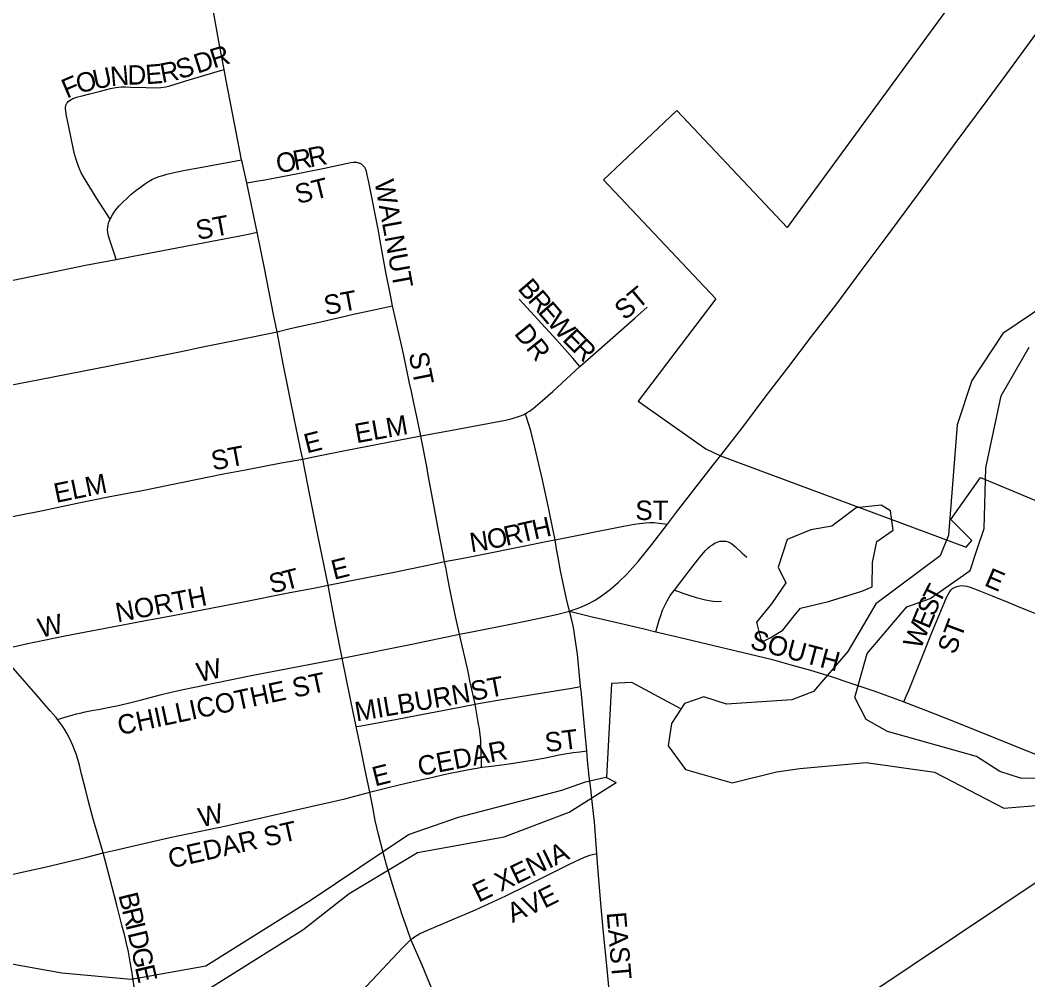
# Model space of a CAD drawing. Extents: x 1410790 to 1770854, y 448063 to 770588.
# Drawn here: x 1599948 to 1602546, y 636862 to 639335 of the extents above; entities that cross this region are included whole.
import ezdxf

# ---------------------------------------------------------------- set-up
doc = ezdxf.new("R2010")
doc.units = 0
for name, color, linetype in [('GM_X_City_Street', 7, 'Continuous'), ('GM_X_City_Street_Text', 7, 'Continuous'), ('GM_X_Corporation', 7, 'Continuous'), ('GM_X_Minor_Lake', 7, 'Continuous'), ('GM_X_Minor_River', 7, 'Continuous'), ('GM_X_State_Route', 7, 'Continuous'), ('GM_X_US_Route', 7, 'Continuous')]:
    doc.layers.add(name, color=color, linetype=linetype)

msp = doc.modelspace()

# ---------------------------------------------------------------- linework, layer by layer
at = {"layer": 'GM_X_City_Street'}
for points in [[(1600347.5, 639169.3), (1600375.7, 639178), (1600447.8, 639199.6), (1600474.4, 639207.7)], [(1600180.1, 638822.1), (1600163.1, 638848.5), (1600144.3, 638877.6), (1600111.5, 638930.7), (1600105.8, 638940.9), (1600101.1, 638951.2), (1600096.7, 638962.2), (1600092.4, 638975.2), (1600088.5, 638989.1), (1600084.6, 639005.6), (1600073.3, 639059.4), (1600067.2, 639092.4), (1600065.8, 639101.5), (1600065.3, 639106), (1600065.3, 639109.5), (1600065.8, 639113.6), (1600066.6, 639117.1), (1600068.2, 639120.4), (1600069.9, 639122.8), (1600072.3, 639124.9), (1600075.5, 639127.5), (1600080.1, 639130.4), (1600084, 639132.3), (1600089.1, 639134.4), (1600096.5, 639136.9), (1600104.8, 639139), (1600127.7, 639144.7), (1600155.5, 639151.6), (1600181.5, 639158.1), (1600195, 639160.7), (1600208.9, 639162.5), (1600221, 639162.5), (1600233.2, 639162), (1600272.7, 639160.7), (1600294, 639160.3), (1600310.9, 639161.2), (1600323.5, 639162.9), (1600334.3, 639165.5), (1600347.5, 639169.3)], [(1600180.1, 638822.1), (1600186.5, 638833.3), (1600194.3, 638844.6), (1600203.4, 638855.9), (1600213.4, 638866.3), (1600222.9, 638875.4), (1600233.4, 638885), (1600246.8, 638895.8), (1600258.1, 638904.5), (1600268.5, 638911.9), (1600279.4, 638918.8), (1600289.8, 638924.5), (1600298, 638928.4), (1600305.9, 638931.4), (1600315.9, 638934.7), (1600326.7, 638937.9), (1600337.1, 638940.5), (1600352.7, 638944), (1600373.4, 638948), (1600411.9, 638955.1), (1600491.6, 638969.6), (1600519.2, 638974.6)], [(1600532.5, 638915.1), (1600557.8, 638919.5), (1600579.2, 638923.3), (1600663.8, 638939.5), (1600732.8, 638953.5), (1600752.1, 638957.5), (1600800.6, 638967.8), (1600806.6, 638968.4), (1600812.3, 638968.6), (1600815.6, 638968.4), (1600823.4, 638966.4)], [(1600908.2, 638598.3), (1600901.7, 638629.8), (1600891.1, 638684.9), (1600876.5, 638765.5), (1600871.8, 638791.3), (1600847.4, 638916.9), (1600843.1, 638936), (1600840.7, 638944.6), (1600838.9, 638950.1), (1600836.4, 638954.6), (1600832.8, 638959.1), (1600827.9, 638963.5), (1600823.4, 638966.4)], [(1600195.6, 638718), (1600192.1, 638728.7), (1600180.4, 638764.7), (1600175.5, 638781.5), (1600174.4, 638788.2), (1600173.8, 638794.4), (1600173.9, 638801.2), (1600174.7, 638807.3), (1600176.5, 638814.2), (1600180.1, 638822.1)], [(1600195.6, 638718), (1600266.5, 638731.3), (1600528, 638781.2), (1600559.2, 638787.9)], [(1599155, 638509.3), (1599178.3, 638514.1), (1599191, 638516.8), (1599222.7, 638523.3), (1599278, 638535.3), (1599326.1, 638545.6), (1599390.4, 638558), (1599440.4, 638567.6), (1599488.9, 638576.7), (1599533.2, 638584), (1599567.2, 638590.5), (1599583.3, 638593.3), (1599657.7, 638608.7), (1599719.1, 638622.1), (1599756, 638630.2), (1599791.4, 638638.8), (1599844.9, 638648.8), (1599925.8, 638664), (1599979.9, 638675.2), (1600034.2, 638686), (1600116.6, 638703.1), (1600195.6, 638718)], [(1601391, 638442), (1601372.5, 638463.7), (1601331.3, 638509.6), (1601234.5, 638615.8)], [(1600610.5, 638531.7), (1600644.6, 638539.8), (1600679.3, 638548), (1600715.8, 638555.8), (1600786.4, 638571.9), (1600807.3, 638576.7), (1600876, 638591.4), (1600908.2, 638598.3)], [(1600980.8, 638263.1), (1600969.5, 638317.1), (1600962.1, 638352), (1600956.8, 638377.3), (1600952, 638399.4), (1600936.8, 638474.7), (1600908.2, 638598.3)], [(1601391, 638442), (1601418.1, 638465.9), (1601533.6, 638567.5), (1601564.3, 638594.9)], [(1599373.2, 638284.8), (1599388.8, 638287.9), (1599517.5, 638313.6), (1599603.1, 638330.6), (1599649.8, 638340.2), (1599711.8, 638352.7), (1599730.1, 638356.2), (1599837.4, 638377.4), (1599998, 638408.7), (1599998.4, 638408.7), (1600182.6, 638444.7), (1600281.4, 638464.6), (1600350.3, 638478), (1600379.7, 638484.1), (1600410.2, 638490.8), (1600539.3, 638517), (1600610.5, 638531.7)], [(1601251, 638321), (1601255.1, 638323.5), (1601261.1, 638327.2), (1601270.5, 638333.9), (1601276.6, 638339.3), (1601288.5, 638349.1), (1601321, 638378.1), (1601391, 638442)], [(1600980.8, 638263.1), (1601061.5, 638278.4), (1601131, 638291.2), (1601199.2, 638304.2), (1601216.2, 638308.4), (1601235, 638313.9), (1601247.1, 638318.7), (1601251, 638321)], [(1601327.1, 637995.6), (1601322.6, 638019.5), (1601310.3, 638078.7), (1601294.7, 638150.3), (1601274.9, 638234.1), (1601264.2, 638276.2), (1601253, 638314.3), (1601251, 638321)], [(1600676.6, 638203.3), (1600704.2, 638209), (1600785.8, 638225.9), (1600980.8, 638263.1)], [(1601042.5, 637939.2), (1601027.9, 638014.9), (1601012.2, 638098.4), (1601006, 638130.2), (1601000.1, 638161.9), (1600996.3, 638184.3), (1600982.7, 638253.7), (1600980.8, 638263.1)], [(1599641.1, 637989.7), (1599664.7, 637999), (1599677.7, 638003.8), (1599688.7, 638007.5), (1599699.5, 638010.2), (1599720, 638014.6), (1599743.7, 638019.2), (1599875.2, 638045.4), (1600006.8, 638071.2), (1600095.6, 638089.6), (1600175.1, 638106.2), (1600263.1, 638122.7), (1600472.2, 638165.4), (1600529, 638176), (1600621.2, 638193.5), (1600676.6, 638203.3)], [(1601327.1, 637995.6), (1601387.8, 638007.4), (1601442.6, 638018.8), (1601469.3, 638024.2), (1601503.5, 638030.6), (1601532.1, 638035.5), (1601545, 638037.5), (1601560.5, 638039.1), (1601571.2, 638039.9), (1601582.3, 638040.2), (1601595.1, 638038.7), (1601616.8, 638036)], [(1601042.5, 637939.2), (1601085.8, 637947.7), (1601146.6, 637959.3), (1601317.1, 637993.7), (1601327.1, 637995.6)], [(1601364.5, 637811.6), (1601355.7, 637846.7), (1601347, 637887.6), (1601341.3, 637915.6), (1601335, 637950.2), (1601331.1, 637972.5), (1601327.1, 637995.6)], [(1601634.7, 637865.8), (1601669.9, 637911.7), (1601699.9, 637950.9), (1601715.1, 637968.2), (1601721.3, 637974.1), (1601727.3, 637979.2), (1601732.7, 637982.9), (1601738.3, 637986.5), (1601742.8, 637988.8), (1601747.3, 637990.4), (1601752, 637991.7), (1601756.9, 637992.4), (1601763.5, 637992.4), (1601767.6, 637991.7), (1601773, 637990.2), (1601778.1, 637988), (1601781.7, 637985.6), (1601792, 637977.5), (1601809.7, 637961), (1601821, 637950.8)], [(1600741.9, 637878.6), (1600810.6, 637892.4), (1600877.1, 637905.4), (1600912.5, 637912.2), (1600999.1, 637930.2), (1601031.1, 637937), (1601042.5, 637939.2)], [(1601080.8, 637752.2), (1601071.1, 637794.5), (1601060.8, 637843.6), (1601054.5, 637877.5), (1601049, 637905.4), (1601046.1, 637920.3), (1601042.5, 637939.2)], [(1599890.6, 637711.1), (1599919.2, 637717.5), (1599964, 637727.5), (1600063.8, 637747.8), (1600267.1, 637786.9), (1600341.4, 637800.7), (1600519.9, 637835), (1600639.2, 637858.5), (1600708.3, 637872.1), (1600741.9, 637878.6)], [(1602366.2, 637876.2), (1602375.1, 637877.7), (1602388.6, 637876.3), (1602397.5, 637873.8), (1602415.4, 637866.6), (1602453.8, 637851.4), (1602494.4, 637834.6), (1602526.6, 637821.2), (1602597.8, 637792.5), (1602706.2, 637748.5), (1602891.1, 637675.9), (1602930.9, 637661.1), (1603006.7, 637630.3), (1603022, 637623.8), (1603036.3, 637616.6), (1603045.8, 637611.6), (1603053.5, 637605.3), (1603060, 637598.3), (1603066.5, 637590.4)], [(1601587, 637758.5), (1601592.1, 637776.5), (1601595.5, 637788.1), (1601599.3, 637800.7), (1601604.3, 637813.8), (1601609.8, 637826.4), (1601615.7, 637838.6), (1601623.9, 637851.7), (1601633.7, 637864.6), (1601634.7, 637865.8)], [(1601634.7, 637865.8), (1601645.6, 637862.2), (1601656.8, 637858.4), (1601674.6, 637852.1), (1601690.4, 637847.1), (1601704.5, 637843.2), (1601714.6, 637840.7), (1601724.7, 637839), (1601734.8, 637837.3), (1601746.5, 637836.5), (1601756.1, 637837.3)], [(1602225.7, 637578.4), (1602232.1, 637592.6), (1602237.9, 637605.5), (1602264, 637669.5), (1602299.2, 637758.3), (1602326.2, 637821.8), (1602336.5, 637846.5), (1602345, 637862.3), (1602348.4, 637866.3), (1602351.9, 637869.7), (1602358.3, 637873.7), (1602366.2, 637876.2)], [(1601393, 637617.4), (1601384.6, 637700.9), (1601378.4, 637746.3), (1601376.5, 637758.8), (1601373.5, 637773.8), (1601370.5, 637788), (1601365.4, 637808.1), (1601364.5, 637811.6)], [(1601364.5, 637811.6), (1601423, 637797), (1601449.2, 637790.6), (1601505.3, 637777.7), (1601556.4, 637765.7), (1601587, 637758.5)], [(1601120.9, 637571.8), (1601108.6, 637628.8), (1601102.1, 637659.5), (1601080.8, 637752.2)], [(1601587, 637758.5), (1601645.9, 637744.7), (1601884.2, 637687.6), (1601938.2, 637672.8), (1601985.7, 637659.9), (1602039.1, 637643.6), (1602086.6, 637627.2), (1602148.5, 637605.9), (1602224.7, 637578.7), (1602225.7, 637578.4)], [(1600044.3, 637532.7), (1600040.7, 637537.5), (1600025.5, 637554.5), (1600009.5, 637573.3), (1599989.3, 637596.6), (1599947.3, 637645.1), (1599902.8, 637696.8), (1599890.6, 637711.1)], [(1600044.3, 637532.7), (1600055.4, 637536), (1600069.5, 637540.2), (1600082.2, 637543.9), (1600093.6, 637546.9), (1600102.9, 637549.2), (1600116.1, 637552.1), (1600137, 637556.1), (1600149.8, 637558.6), (1600162.5, 637561.2), (1600200.8, 637568.4), (1600226.6, 637574.3), (1600258, 637582.6), (1600286.9, 637590), (1600309.4, 637595.7), (1600337.6, 637602.5), (1600368.1, 637609.6), (1600393.5, 637615), (1600485.3, 637633.9), (1600539.4, 637644.6), (1600678.6, 637672), (1600778.1, 637690.8)], [(1601120.9, 637571.8), (1601138.8, 637575.2), (1601189.9, 637584.3), (1601231.8, 637591.2), (1601354.4, 637610.5), (1601370.6, 637613.4), (1601393, 637617.4)], [(1601408.7, 637451.3), (1601404.5, 637496.3), (1601394.1, 637606.8), (1601393, 637617.4)], [(1600814.7, 637514.3), (1600827.4, 637516.3), (1600915.6, 637532.6), (1600950.8, 637539.7), (1601054.9, 637559.4), (1601120.9, 637571.8)], [(1601137.6, 637409.2), (1601137.2, 637424.1), (1601136.8, 637438.7), (1601136.8, 637453.8), (1601135.8, 637469.9), (1601135.5, 637479.4), (1601133.9, 637494.2), (1601132, 637508.5), (1601130, 637520), (1601127.5, 637535.9), (1601120.9, 637571.8)], [(1602225.7, 637578.4), (1602281.6, 637556.5), (1602353.8, 637527.8), (1602509.8, 637465.4), (1602637.6, 637413.5), (1602660.7, 637405), (1602686.8, 637395.1), (1602711.2, 637386.7), (1602721.6, 637384.7), (1602729.5, 637383.3), (1602738.9, 637383.3)], [(1600162.6, 637188.5), (1600135.7, 637279.1), (1600123.8, 637324.8), (1600116.6, 637353.2), (1600106.5, 637391.9), (1600101.1, 637414.6), (1600093.3, 637441.5), (1600084.1, 637465.6), (1600076.2, 637482.9), (1600068.4, 637497.1), (1600062.4, 637507.3), (1600055.6, 637517.9), (1600044.3, 637532.7)], [(1601137.6, 637409.2), (1601139.4, 637409.4), (1601154.3, 637411.5), (1601169.7, 637413.4), (1601208.8, 637418.6), (1601268.1, 637427.9), (1601297.9, 637433.1), (1601318.2, 637437.1), (1601337.9, 637441.5), (1601357.3, 637445), (1601374.4, 637447.6), (1601391.1, 637449.4), (1601408.7, 637451.3)], [(1601434.7, 637187.5), (1601428.4, 637269), (1601426.4, 637290.2), (1601422.9, 637321.2), (1601419.1, 637353.4), (1601415.3, 637385.8), (1601410.9, 637428), (1601408.7, 637451.3)], [(1600849.8, 637345), (1600852.5, 637345.7), (1600900.3, 637357.8), (1600943, 637368.5), (1600973.3, 637375.5), (1601011.7, 637384.1), (1601040.5, 637390.6), (1601056.4, 637394), (1601114, 637405.3), (1601126.6, 637407.3), (1601137.6, 637409.2)], [(1600162.6, 637188.5), (1600193, 637196.1), (1600278.1, 637215.8), (1600334.3, 637228.3), (1600483.7, 637259.5), (1600505.3, 637264.3), (1600532.6, 637270.4), (1600626.2, 637292.1), (1600697.7, 637308.1), (1600747.2, 637319.2), (1600784.9, 637328.2), (1600849.8, 637345)], [(1599750.1, 637090.7), (1599773.7, 637097.2), (1599797.5, 637103.5), (1599827.1, 637110.3), (1599883.9, 637123.4), (1599957, 637139.9), (1600011.7, 637152.3), (1600120, 637177.7), (1600162.6, 637188.5)], [(1600243.6, 636832.4), (1600236.9, 636879.1), (1600232.2, 636908.2), (1600227.3, 636933.9), (1600222.5, 636955.6), (1600217, 636978.4), (1600210.6, 637002.2), (1600197.5, 637053.8), (1600179.7, 637123.3), (1600162.6, 637188.5)], [(1600955.3, 636965.8), (1600967, 636974.3), (1600977.6, 636980.4), (1600990.3, 636986.2), (1601061.3, 637015.8), (1601122.4, 637042.1), (1601200.4, 637078.2), (1601258.1, 637106.7), (1601340.5, 637147.4), (1601365.7, 637160.6), (1601402.8, 637177.6), (1601409.5, 637180.4), (1601416.7, 637182.8), (1601424, 637184.9), (1601434.7, 637187.5)], [(1601469.7, 636794.5), (1601464, 636862.7), (1601460.6, 636898.2), (1601452.2, 636982.9), (1601445.3, 637057.9), (1601437.4, 637151.6), (1601434.7, 637187.5)]]:
    msp.add_lwpolyline(points, dxfattribs=at)
at = {"layer": 'GM_X_Corporation'}
for points in [[(1602505.6, 639593.4), (1601925.5, 638800.7), (1601641.1, 639101.7), (1601452.2, 638923.1), (1601741.2, 638616.5), (1601541.3, 638352.5), (1601715.7, 638229.6), (1601753.8, 638212.3), (1602387.2, 637976.8), (1602401.6, 637993.5), (1602346.9, 638048), (1602423.7, 638156), (1603340.8, 637773.5)], [(1603273.2, 637585.1), (1602133.1, 636822.1), (1601951, 636700.2), (1601965.1, 636563.6), (1601970.3, 636537.6), (1602034, 636441.7), (1601994.5, 636415.5), (1602007.7, 636386.5), (1602115.1, 636458.2), (1602212.5, 636299.3), (1602435.5, 636314.4), (1602469, 636061.4), (1602085.8, 635984), (1602149.8, 635504.7), (1601863, 635485.5), (1601984.4, 635347.1), (1602036.4, 635286.5), (1602298.3, 635513.9), (1603272.2, 635583.5)]]:
    msp.add_lwpolyline(points, dxfattribs=at)
at = {"layer": 'GM_X_Minor_Lake'}
for points in [[(1602031.5, 637836.4), (1602118.1, 637863.1), (1602144.3, 637874.7), (1602145.3, 637936.8), (1602156.2, 637990.8), (1602198.8, 638020.2), (1602191.6, 638070.4), (1602167.8, 638084.8), (1602103.5, 638077.8), (1602040.6, 638030.7), (1601986.3, 638021.6), (1601925.8, 637996.5), (1601902.6, 637924.7), (1601922, 637884.3), (1601885.1, 637830.8), (1601846.2, 637783.3), (1601857.5, 637739)], [(1601857.5, 637739), (1601864.7, 637734.7), (1601881.6, 637742.8), (1601913.8, 637762.5), (1601943.1, 637799.9), (1601959.9, 637819.7), (1602031.5, 637836.4)]]:
    msp.add_lwpolyline(points, dxfattribs=at)
at = {"layer": 'GM_X_Minor_River'}
for points in [[(1602595, 638603.2), (1602481.5, 638526.8), (1602401.4, 638405.8), (1602363.5, 638292.1), (1602340.9, 638007.8), (1602320, 637954.1), (1602153.6, 637830.4), (1602081.5, 637707.3), (1601993.6, 637604.5), (1601937.2, 637583.3), (1601768.7, 637572), (1601710.8, 637591), (1601660.4, 637573.8), (1601627.5, 637522.2), (1601618.6, 637464.2), (1601663.7, 637403.3), (1601783.4, 637369.3), (1601898.1, 637397.5), (1601958.4, 637406.6), (1602129, 637421.9), (1602305, 637397), (1602483.8, 637303.9), (1602588.2, 637312.3)], [(1602641.4, 637379.6), (1602527.2, 637381.4), (1602473.3, 637398.3), (1602413.8, 637437.4), (1602184.4, 637501.2), (1602128.8, 637532.2), (1602099.6, 637588.8), (1602131.5, 637702.5), (1602233.7, 637823.1), (1602294.1, 637844.2), (1602397.5, 637916.7), (1602414.4, 637968.6), (1602433.3, 638024.4), (1602437.9, 638180.7), (1602476.9, 638366.5), (1602549.1, 638491.6)], [(1601651.5, 637559.7), (1601525, 637628.1), (1601472.9, 637624.9), (1601459.9, 637382.9)], [(1599632.5, 636852.8), (1599691.3, 636893.9), (1599820, 636921.9), (1600055.9, 636880), (1600234, 636863.1), (1600426.9, 636898.1), (1600698.3, 637068.1), (1600949.5, 637236.4), (1601078.5, 637280.4), (1601344.7, 637350.2), (1601405.7, 637371.7), (1601457.7, 637384.1), (1601484.8, 637370.1)], [(1600440.1, 636841.7), (1600677, 636990.2), (1600796.7, 637084.5), (1600972.8, 637189.9), (1601195.9, 637230.4), (1601363.3, 637293.9), (1601484.8, 637370.1)]]:
    msp.add_lwpolyline(points, dxfattribs=at)
at = {"layer": 'GM_X_State_Route'}
for points in [[(1600474.4, 639207.7), (1600460.8, 639279.3), (1600447.3, 639352), (1600435.8, 639413.7), (1600432.2, 639432.7), (1600424.8, 639471.6), (1600407.2, 639561.4), (1600405, 639572.7)], [(1600778.1, 637690.8), (1600761.4, 637776.9), (1600749.5, 637841.2), (1600741.9, 637878.6), (1600715.5, 638007.8), (1600695.3, 638110.9), (1600676.6, 638203.3), (1600671.8, 638225.3), (1600664, 638263.6), (1600655.3, 638304.8), (1600626.6, 638448.7), (1600610.5, 638531.7), (1600601.2, 638576.2), (1600577.7, 638695.6), (1600559.2, 638787.9), (1600532.5, 638915.1), (1600521, 638965.4), (1600519.2, 638974.6), (1600500.7, 639068.3), (1600479.7, 639179.5), (1600474.4, 639207.7)], [(1601280.9, 636247.5), (1601270.8, 636264.7), (1601259.9, 636284.7), (1601256.4, 636291.2), (1601254.7, 636294.4), (1601241.6, 636320.2), (1601223.8, 636355.6), (1601174.8, 636463), (1601120.7, 636586.2), (1601061.6, 636720.4), (1601012.4, 636832), (1600984.3, 636899.7), (1600955.3, 636965.8)]]:
    msp.add_lwpolyline(points, dxfattribs=at)
at = {"layer": 'GM_X_US_Route'}
for points in [[(1601753.8, 638212.3), (1601813.9, 638289.4), (1601868.9, 638362.9), (1601927, 638438.3), (1601988.5, 638519.4), (1602050.5, 638599.9), (1602118.7, 638692.3), (1602177.9, 638771), (1602263.7, 638887.1), (1602358.6, 639016.8), (1602441.2, 639127.2), (1602501.1, 639209.4), (1602582.5, 639320.7)], [(1601559.2, 637962), (1601576.2, 637983.1), (1601616.8, 638036), (1601640.2, 638066.6), (1601733.1, 638185.9), (1601753.8, 638212.3)], [(1600778.1, 637690.8), (1600957.5, 637726.2), (1601080.8, 637752.2), (1601121.2, 637760.4), (1601208.2, 637777.6), (1601258.3, 637787.3), (1601299.2, 637796), (1601330.6, 637803.2), (1601364.5, 637811.6), (1601371, 637813.8), (1601384, 637818.3), (1601395.5, 637822.9), (1601412.6, 637830.6), (1601428.4, 637839.5), (1601440.8, 637847), (1601453.2, 637855.8), (1601470.2, 637868.7), (1601490, 637885.3), (1601513.1, 637908.2), (1601541.3, 637939.8), (1601559.2, 637962)], [(1600955.3, 636965.8), (1600945.5, 636993.4), (1600933.7, 637026.2), (1600912.3, 637093.1), (1600892.7, 637158), (1600883.1, 637193), (1600871.7, 637236.1), (1600863.5, 637272.4), (1600857.1, 637306.6), (1600849.8, 637345), (1600836.8, 637406.4), (1600826.4, 637458), (1600814.7, 637514.3), (1600800.8, 637580.3), (1600778.1, 637690.8)], [(1600548.8, 636540.9), (1600558.5, 636551), (1600588, 636581.5), (1600663.5, 636659.4), (1600856.5, 636861.4), (1600932.9, 636943), (1600955.3, 636965.8)]]:
    msp.add_lwpolyline(points, dxfattribs=at)

# ---------------------------------------------------------------- texts
at = {"layer": 'GM_X_City_Street_Text'}
for s, rotation, p in [('D', 17.5848, (1600405.3, 639196.6)), ('R', 17.5902, (1600447.2, 639209.9)), ('R', 10.7112, (1600313.8, 639172.8)), ('S', 17.7899, (1600359.2, 639181.8)), ('O', 13.9726, (1600098.8, 639145.1)), ('U', 11.91, (1600141.1, 639155.6)), ('N', 5.0559, (1600182.6, 639164.4)), ('D', 0.9399, (1600225.4, 639168.3)), ('E', 4.694, (1600273, 639169.1)), ('F', 22.8973, (1600068.4, 639132)), ('O', 10.5727, (1600612.8, 638939.6)), ('R', 10.5765, (1600656.1, 638947.7)), ('R', 11.0235, (1600695.4, 638955)), ('ST', 14.0266, (1600663.9, 638860.4)), ('WALNUT', 280.3902, (1600861.4, 638918.7)), ('ST', 10.6147, (1600406, 638768)), ('B', 310.8067, (1601228.8, 638641.7)), ('ST', 10.6031, (1600736.1, 638574.4)), ('R', 310.7883, (1601254.7, 638611.7)), ('ST', 39.8001, (1601506.5, 638559.5)), ('E', 310.8106, (1601280.6, 638581.7)), ('W', 311.4637, (1601304, 638554.6)), ('DR', 308.6634, (1601219.8, 638526.7)), ('E', 314.4191, (1601343.8, 638509.7)), ('R', 314.9888, (1601368.8, 638484.2)), ('ST', 281.3155, (1600949.4, 638474.6)), ('ELM', 10.1268, (1600815.3, 638244.4)), ('E', 14.0298, (1600687, 638217.9)), ('ST', 10.6147, (1600445.6, 638174)), ('ELM', 11.5907, (1600040.8, 638090.4)), ('ST', 0, (1601534.1, 638046.5)), ('R', 12.6768, (1601201, 637979.7)), ('T', 12.6711, (1601239.6, 637988.4)), ('H', 12.6852, (1601274, 637996.2)), ('N', 8.909, (1601111, 637962.9)), ('O', 12.221, (1601157.5, 637970.3)), ('E', 14.0555, (1600757.4, 637892.3)), ('S', 11.8887, (1600595.2, 637857.2)), ('T', 14.4558, (1600632.1, 637865)), ('E', 336.7863, (1602431, 637878.6)), ('T', 62.6284, (1602317.7, 637827.3)), ('NORTH', 10.9211, (1600199.3, 637782.4)), ('S', 67.3373, (1602304.6, 637795.8)), ('W', 13.0032, (1600000.8, 637742.7)), ('E', 67.3319, (1602291, 637763.4)), ('W', 67.318, (1602269, 637710.6)), ('ST', 69.4499, (1602358.2, 637697.8)), ('SOUTH', 345.0677, (1601827.3, 637716.1)), ('W', 12.9872, (1600410, 637628.3)), ('CHILLICOTHE ST', 12.094, (1600205, 637491.7)), ('ST', 10.6262, (1601114.1, 637580)), ('MILBURN', 9.7513, (1600815.4, 637527.2)), ('ST', 7.1184, (1601303.8, 637448)), ('CEDAR', 10.9192, (1600978.1, 637386.4)), ('E', 14.0298, (1600863, 637359.9)), ('W', 13.0032, (1600414.4, 637254.3)), ('CEDAR ST', 12.806, (1600335.9, 637148.3)), ('E XENIA', 25.6409, (1601129.9, 637060.2)), ('E', 26.1112, (1601299.6, 637044.8)), ('B', 283.5061, (1600201.3, 637080.2)), ('V', 24.6465, (1601258.4, 637025.8)), ('R', 283.4778, (1600210.5, 637041.7)), ('A', 23.7095, (1601217.3, 637007.8)), ('EAST', 274.8959, (1601459.9, 637034.8)), ('I', 283.4937, (1600219.7, 637003.2)), ('D', 283.5126, (1600224.9, 636981.8)), ('G', 280.6841, (1600235, 636939.6)), ('E', 283.3261, (1600243.7, 636893.9))]:
    msp.add_text(s, height=50, rotation=rotation, dxfattribs=at).set_placement(p)

doc.saveas('drawing.dxf')
